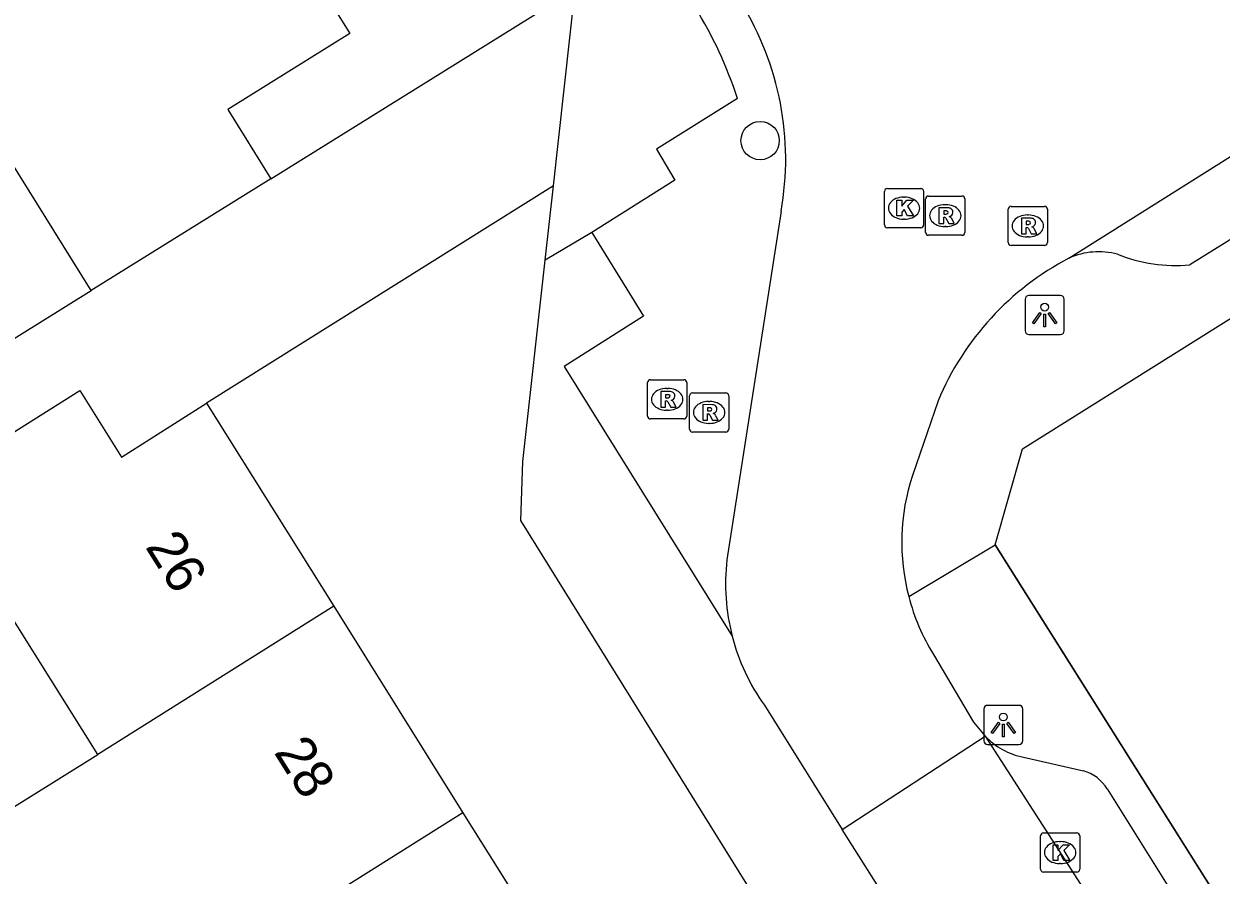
# Model space of a CAD drawing. Extents: x 159353 to 160616, y 385893 to 387321.
# Drawn here: x 159651.72 to 159682.26, y 386027.3 to 386049.01 of the extents above; entities that cross this region are included whole.
import ezdxf

# ---------------------------------------------------------------- set-up
doc = ezdxf.new("R2010")
doc.units = 0
for name, color, linetype in [('IMGEO_Boom', 7, 'Continuous'), ('IMGEO_Kolk', 7, 'Continuous'), ('IMGEO_Lichtpunt', 7, 'Continuous'), ('IMGEO_Muur', 7, 'Continuous'), ('IMGEO_Pand', 7, 'Continuous'), ('IMGEO_Pand_nummerreeks', 7, 'Continuous'), ('IMGEO_Rijbaan_lokaal_open', 7, 'Continuous'), ('IMGEO_Rioolput', 7, 'Continuous'), ('IMGEO_Voetpad_open', 7, 'Continuous')]:
    doc.layers.add(name, color=color, linetype=linetype)

msp = doc.modelspace()

# ---------------------------------------------------------------- linework, layer by layer
at = {"layer": 'IMGEO_Boom'}
msp.add_circle((159670.504, 386046.035), 0.489, dxfattribs=at)
at = {"layer": 'IMGEO_Kolk'}
for p, q in [((159673.749, 386044.813), (159674.601, 386044.813)), ((159673.674, 386043.887), (159673.674, 386044.739)), ((159674.162, 386044.593), (159674.187, 386044.593)), ((159674.675, 386044.739), (159674.675, 386043.887)), ((159674.185, 386044.033), (159674.16, 386044.033)), ((159674.601, 386043.813), (159673.749, 386043.813)), ((159677.656, 386027.449), (159677.656, 386028.301)), ((159677.731, 386028.375), (159678.583, 386028.375)), ((159678.657, 386028.301), (159678.657, 386027.449)), ((159678.144, 386028.155), (159678.169, 386028.155)), ((159678.583, 386027.375), (159677.731, 386027.375)), ((159678.167, 386027.595), (159678.142, 386027.595))]:
    msp.add_line(p, q, dxfattribs=at)
for points in [[(159673.749, 386044.813), (159674.601, 386044.813)], [(159673.674, 386043.887), (159673.674, 386044.739)], [(159673.995, 386044.513), (159674.118, 386044.513), (159674.118, 386044.362), (159674.248, 386044.513), (159674.412, 386044.513), (159674.266, 386044.362), (159674.419, 386044.113), (159674.267, 386044.113), (159674.182, 386044.277), (159674.118, 386044.21), (159674.118, 386044.113), (159673.995, 386044.113), (159673.995, 386044.513)], [(159674.675, 386044.739), (159674.675, 386043.887)], [(159674.601, 386043.813), (159673.749, 386043.813)], [(159677.656, 386027.449), (159677.656, 386028.301)], [(159677.731, 386028.375), (159678.583, 386028.375)], [(159678.657, 386028.301), (159678.657, 386027.449)], [(159677.977, 386028.075), (159678.1, 386028.075), (159678.1, 386027.924), (159678.23, 386028.075), (159678.394, 386028.075), (159678.248, 386027.924), (159678.401, 386027.675), (159678.249, 386027.675), (159678.164, 386027.839), (159678.1, 386027.772), (159678.1, 386027.675), (159677.977, 386027.675), (159677.977, 386028.075)], [(159678.583, 386027.375), (159677.731, 386027.375)]]:
    msp.add_lwpolyline(points, dxfattribs=at)
for centre, start, end in [((159673.751, 386044.737), 91.552, 178.448), ((159673.751, 386044.737), 91.552, 178.448), ((159674.599, 386044.737), 1.552, 88.448), ((159674.599, 386044.737), 1.552, 88.448), ((159673.751, 386043.889), 181.552, 268.448), ((159673.751, 386043.889), 181.552, 268.448), ((159674.599, 386043.889), 271.552, 358.448), ((159674.599, 386043.889), 271.552, 358.448), ((159677.733, 386028.299), 91.552, 178.448), ((159677.733, 386028.299), 91.552, 178.448), ((159678.581, 386028.299), 1.552, 88.448), ((159678.581, 386028.299), 1.552, 88.448), ((159677.733, 386027.451), 181.552, 268.448), ((159677.733, 386027.451), 181.552, 268.448), ((159678.581, 386027.451), 271.552, 358.448), ((159678.581, 386027.451), 271.552, 358.448)]:
    msp.add_arc(centre, 0.0765, start, end, dxfattribs=at)
for centre, major_axis, ratio, start_param, end_param in [((159674.161, 386044.313), (-0.387, 0.002), 0.722429, 4.712389, 7.853982), ((159674.186, 386044.313), (-0.39, 0.002), 0.717154, 1.570796, 4.712389), ((159678.143, 386027.875), (-0.387, 0.002), 0.722429, 4.712389, 7.853982), ((159678.168, 386027.875), (-0.39, 0.002), 0.717154, 1.570796, 4.712389)]:
    msp.add_ellipse(centre, major_axis=major_axis, ratio=ratio, start_param=start_param, end_param=end_param, dxfattribs=at)
at = {"layer": 'IMGEO_Lichtpunt'}
for p, q in [((159678.166, 386042.085), (159677.358, 386042.085)), ((159678.166, 386042.085), (159677.358, 386042.085)), ((159677.264, 386041.99), (159677.264, 386041.183)), ((159677.264, 386041.99), (159677.264, 386041.183)), ((159678.26, 386041.183), (159678.26, 386041.99)), ((159678.26, 386041.183), (159678.26, 386041.99)), ((159677.358, 386041.089), (159678.166, 386041.089)), ((159677.358, 386041.089), (159678.166, 386041.089)), ((159677.111, 386031.63), (159676.303, 386031.63)), ((159677.111, 386031.63), (159676.303, 386031.63)), ((159676.209, 386031.535), (159676.209, 386030.728)), ((159676.209, 386031.535), (159676.209, 386030.728)), ((159677.205, 386030.728), (159677.205, 386031.535)), ((159677.205, 386030.728), (159677.205, 386031.535)), ((159676.303, 386030.634), (159677.111, 386030.634)), ((159676.303, 386030.634), (159677.111, 386030.634))]:
    msp.add_line(p, q, dxfattribs=at)
for points in [[(159677.638, 386041.654), (159677.677, 386041.626), (159677.489, 386041.364), (159677.451, 386041.391), (159677.638, 386041.654)], [(159677.74, 386041.606), (159677.787, 386041.606), (159677.787, 386041.284), (159677.74, 386041.284), (159677.74, 386041.606)], [(159677.85, 386041.626), (159677.888, 386041.653), (159678.075, 386041.391), (159678.036, 386041.363), (159677.85, 386041.626)], [(159676.583, 386031.199), (159676.622, 386031.171), (159676.434, 386030.909), (159676.396, 386030.936), (159676.583, 386031.199)], [(159676.685, 386031.151), (159676.732, 386031.151), (159676.732, 386030.829), (159676.685, 386030.829), (159676.685, 386031.151)], [(159676.795, 386031.171), (159676.833, 386031.198), (159677.02, 386030.936), (159676.981, 386030.908), (159676.795, 386031.171)]]:
    msp.add_lwpolyline(points, dxfattribs=at)
for centre in [(159677.763, 386041.788), (159676.708, 386031.333)]:
    msp.add_circle(centre, 0.0994, dxfattribs=at)
for centre, start, end in [((159677.358, 386041.99), 90, 180), ((159677.358, 386041.99), 90, 180), ((159678.166, 386041.99), 0, 90), ((159678.166, 386041.99), 0, 90), ((159677.358, 386041.183), 180, 270), ((159677.358, 386041.183), 180, 270), ((159678.166, 386041.183), 270, 0), ((159678.166, 386041.183), 270, 360), ((159676.303, 386031.535), 90, 180), ((159676.303, 386031.535), 90, 180), ((159677.111, 386031.535), 0, 90), ((159677.111, 386031.535), 0, 90), ((159676.303, 386030.728), 180, 270), ((159676.303, 386030.728), 180, 270), ((159677.111, 386030.728), 270, 0), ((159677.111, 386030.728), 270, 360)]:
    msp.add_arc(centre, 0.0946, start, end, dxfattribs=at)
at = {"layer": 'IMGEO_Muur'}
msp.add_lwpolyline([(159676.499, 386035.726), (159692.838, 386009.794)], dxfattribs=at)
at = {"layer": 'IMGEO_Pand'}
for points in [[(159656.924, 386053.763), (159660.035, 386048.768), (159656.92, 386046.828), (159658.02, 386045.063)], [(159653.436, 386042.209), (159649.228, 386048.967)], [(159658.02, 386045.063), (159653.436, 386042.209)], [(159649.294, 386037.237), (159653.146, 386039.658), (159654.21, 386037.964), (159656.379, 386039.338)], [(159656.379, 386039.338), (159659.625, 386034.156)], [(159653.609, 386030.374), (159650.359, 386035.544), (159649.294, 386037.237)], [(159659.625, 386034.156), (159653.609, 386030.374)], [(159659.625, 386034.156), (159662.923, 386028.89)], [(159648.826, 386027.399), (159653.609, 386030.374)], [(159662.923, 386028.89), (159656.916, 386025.112), (159653.88, 386023.203)], [(159662.923, 386028.89), (159666.088, 386023.836)]]:
    msp.add_lwpolyline(points, dxfattribs=at)
at = {"layer": 'IMGEO_Rijbaan_lokaal_open'}
for points in [[(159678.382, 386043.037), (159686.194, 386047.956)], [(159671.038, 386044.235), (159669.657, 386035.343)], [(159675.043, 386039.396), (159674.391, 386037.496)], [(159674.928, 386032.924), (159675.949, 386031.202), (159676.243, 386030.847)], [(159670.612, 386031.633), (159672.6, 386028.467)], [(159672.6, 386028.467), (159676.243, 386030.847)], [(159676.243, 386030.847), (159688.08, 386012.469)], [(159676.012, 386023.063), (159672.6, 386028.467)]]:
    msp.add_lwpolyline(points, dxfattribs=at)
for centre, radius, start, end in [((159663.605, 386045.565), 7.551, 349.8541, 31.8521), ((159681.753, 386036.594), 7.271, 117.6176, 157.3373), ((159679.567, 386035.786), 5.451, 161.7188, 194.6875), ((159674.943, 386034.728), 5.322, 173.3631, 194.5494), ((159679.547, 386035.779), 5.43, 194.6635, 211.715), ((159674.998, 386034.749), 5.381, 194.6212, 215.3912)]:
    msp.add_arc(centre, radius, start, end, dxfattribs=at)
at = {"layer": 'IMGEO_Rioolput'}
for p, q in [((159674.726, 386043.696), (159674.726, 386044.548)), ((159674.801, 386044.622), (159675.653, 386044.622)), ((159675.727, 386044.548), (159675.727, 386043.696)), ((159675.214, 386044.402), (159675.239, 386044.402)), ((159676.831, 386043.433), (159676.831, 386044.285)), ((159676.906, 386044.359), (159677.758, 386044.359)), ((159677.319, 386044.139), (159677.344, 386044.139)), ((159677.832, 386044.285), (159677.832, 386043.433)), ((159675.237, 386043.842), (159675.212, 386043.842)), ((159675.653, 386043.622), (159674.801, 386043.622)), ((159677.342, 386043.579), (159677.317, 386043.579)), ((159677.758, 386043.359), (159676.906, 386043.359)), ((159667.632, 386039.01), (159667.632, 386039.862)), ((159667.707, 386039.936), (159668.559, 386039.936)), ((159668.633, 386039.862), (159668.633, 386039.01)), ((159668.12, 386039.716), (159668.145, 386039.716)), ((159668.777, 386039.602), (159669.629, 386039.602)), ((159668.702, 386038.676), (159668.702, 386039.528)), ((159669.19, 386039.382), (159669.215, 386039.382)), ((159669.703, 386039.528), (159669.703, 386038.676)), ((159668.143, 386039.156), (159668.118, 386039.156)), ((159668.559, 386038.936), (159667.707, 386038.936)), ((159669.213, 386038.822), (159669.188, 386038.822)), ((159669.629, 386038.602), (159668.777, 386038.602))]:
    msp.add_line(p, q, dxfattribs=at)
for points in [[(159674.726, 386043.696), (159674.726, 386044.548)], [(159674.801, 386044.622), (159675.653, 386044.622)], [(159675.727, 386044.548), (159675.727, 386043.696)], [(159675.315, 386044.32), (159675.063, 386044.322), (159675.063, 386043.922)], [(159675.241, 386044.241), (159675.187, 386044.241), (159675.187, 386044.16)], [(159675.187, 386044.16), (159675.239, 386044.16)], [(159676.831, 386043.433), (159676.831, 386044.285)], [(159676.906, 386044.359), (159677.758, 386044.359)], [(159677.832, 386044.285), (159677.832, 386043.433)], [(159675.063, 386043.922), (159675.187, 386043.922), (159675.187, 386044.084), (159675.198, 386044.084)], [(159675.245, 386044.055), (159675.316, 386043.922), (159675.456, 386043.922), (159675.391, 386044.048)], [(159677.42, 386044.057), (159677.168, 386044.059), (159677.168, 386043.659)], [(159677.346, 386043.978), (159677.292, 386043.978), (159677.292, 386043.897)], [(159677.292, 386043.897), (159677.344, 386043.897)], [(159675.653, 386043.622), (159674.801, 386043.622)], [(159677.168, 386043.659), (159677.292, 386043.659), (159677.292, 386043.821), (159677.303, 386043.821)], [(159677.35, 386043.792), (159677.421, 386043.659), (159677.561, 386043.659), (159677.496, 386043.785)], [(159677.758, 386043.359), (159676.906, 386043.359)], [(159667.632, 386039.01), (159667.632, 386039.862)], [(159667.707, 386039.936), (159668.559, 386039.936)], [(159668.633, 386039.862), (159668.633, 386039.01)], [(159668.221, 386039.634), (159667.969, 386039.636), (159667.969, 386039.236)], [(159668.147, 386039.555), (159668.093, 386039.555), (159668.093, 386039.474)], [(159668.777, 386039.602), (159669.629, 386039.602)], [(159667.969, 386039.236), (159668.093, 386039.236), (159668.093, 386039.398), (159668.104, 386039.398)], [(159668.093, 386039.474), (159668.145, 386039.474)], [(159668.151, 386039.369), (159668.222, 386039.236), (159668.362, 386039.236), (159668.297, 386039.362)], [(159668.702, 386038.676), (159668.702, 386039.528)], [(159669.291, 386039.3), (159669.039, 386039.302), (159669.039, 386038.902)], [(159669.703, 386039.528), (159669.703, 386038.676)], [(159669.039, 386038.902), (159669.163, 386038.902), (159669.163, 386039.064), (159669.174, 386039.064)], [(159669.217, 386039.221), (159669.163, 386039.221), (159669.163, 386039.14)], [(159669.163, 386039.14), (159669.215, 386039.14)], [(159669.221, 386039.035), (159669.292, 386038.902), (159669.432, 386038.902), (159669.367, 386039.028)], [(159668.559, 386038.936), (159667.707, 386038.936)], [(159669.629, 386038.602), (159668.777, 386038.602)]]:
    msp.add_lwpolyline(points, dxfattribs=at)
for centre, radius, start, end in [((159674.803, 386044.546), 0.0765, 91.552, 178.448), ((159674.803, 386044.546), 0.0765, 91.552, 178.448), ((159675.651, 386044.546), 0.0765, 1.552, 88.448), ((159675.651, 386044.546), 0.0765, 1.552, 88.448), ((159675.223, 386044.349), 0.19, 274.7715, 282.9687), ((159675.247, 386044.145), 0.0964, 77.0061, 93.1865), ((159675.261, 386044.202), 0.0378, 276.6634, 79.6772), ((159675.314, 386044.21), 0.109, 350.3612, 89.416), ((159675.312, 386044.21), 0.112, 277.5842, 350.9817), ((159676.908, 386044.283), 0.0765, 91.552, 178.448), ((159676.908, 386044.283), 0.0765, 91.552, 178.448), ((159677.756, 386044.283), 0.0765, 1.552, 88.448), ((159677.756, 386044.283), 0.0765, 1.552, 88.448), ((159675.197, 386044.031), 0.0533, 26.0293, 88.6989), ((159675.296, 386043.995), 0.108, 29.5134, 73.7905), ((159677.328, 386044.086), 0.19, 274.7715, 282.9687), ((159677.352, 386043.882), 0.0964, 77.0061, 93.1865), ((159677.366, 386043.939), 0.0378, 276.6634, 79.6772), ((159677.419, 386043.947), 0.109, 350.3612, 89.416), ((159677.417, 386043.947), 0.112, 277.5842, 350.9817), ((159677.401, 386043.732), 0.108, 29.5134, 73.7905), ((159674.803, 386043.698), 0.0765, 181.552, 268.448), ((159674.803, 386043.698), 0.0765, 181.552, 268.448), ((159675.651, 386043.698), 0.0765, 271.552, 358.448), ((159675.651, 386043.698), 0.0765, 271.552, 358.448), ((159677.302, 386043.768), 0.0533, 26.0293, 88.6989), ((159676.908, 386043.435), 0.0765, 181.552, 268.448), ((159676.908, 386043.435), 0.0765, 181.552, 268.448), ((159677.756, 386043.435), 0.0765, 271.552, 358.448), ((159677.756, 386043.435), 0.0765, 271.552, 358.448), ((159667.709, 386039.86), 0.0765, 91.552, 178.448), ((159667.709, 386039.86), 0.0765, 91.552, 178.448), ((159668.557, 386039.86), 0.0765, 1.552, 88.448), ((159668.557, 386039.86), 0.0765, 1.552, 88.448), ((159668.153, 386039.459), 0.0964, 77.0061, 93.1865), ((159668.167, 386039.516), 0.0378, 276.6634, 79.6772), ((159668.22, 386039.524), 0.109, 350.3612, 89.416), ((159668.779, 386039.526), 0.0765, 91.552, 178.448), ((159668.779, 386039.526), 0.0765, 91.552, 178.448), ((159669.627, 386039.526), 0.0765, 1.552, 88.448), ((159669.627, 386039.526), 0.0765, 1.552, 88.448), ((159668.103, 386039.345), 0.0533, 26.0293, 88.6989), ((159668.129, 386039.663), 0.19, 274.7715, 282.9687), ((159668.218, 386039.524), 0.112, 277.5842, 350.9817), ((159668.202, 386039.309), 0.108, 29.5134, 73.7905), ((159669.29, 386039.19), 0.109, 350.3612, 89.416), ((159667.709, 386039.012), 0.0765, 181.552, 268.448), ((159667.709, 386039.012), 0.0765, 181.552, 268.448), ((159668.557, 386039.012), 0.0765, 271.552, 358.448), ((159668.557, 386039.012), 0.0765, 271.552, 358.448), ((159669.173, 386039.011), 0.0533, 26.0293, 88.6989), ((159669.199, 386039.329), 0.19, 274.7715, 282.9687), ((159669.223, 386039.125), 0.0964, 77.0061, 93.1865), ((159669.237, 386039.182), 0.0378, 276.6634, 79.6772), ((159669.288, 386039.19), 0.112, 277.5842, 350.9817), ((159669.272, 386038.975), 0.108, 29.5134, 73.7905), ((159668.779, 386038.678), 0.0765, 181.552, 268.448), ((159668.779, 386038.678), 0.0765, 181.552, 268.448), ((159669.627, 386038.678), 0.0765, 271.552, 358.448), ((159669.627, 386038.678), 0.0765, 271.552, 358.448)]:
    msp.add_arc(centre, radius, start, end, dxfattribs=at)
for centre, major_axis, ratio, start_param, end_param in [((159675.213, 386044.122), (-0.387, 0.002), 0.722429, 4.712389, 7.853982), ((159675.238, 386044.122), (-0.39, 0.002), 0.717154, 1.570796, 4.712389), ((159677.318, 386043.859), (-0.387, 0.002), 0.722429, 4.712389, 7.853982), ((159677.343, 386043.859), (-0.39, 0.002), 0.717154, 1.570796, 4.712389), ((159668.119, 386039.436), (-0.387, 0.002), 0.722429, 4.712389, 7.853982), ((159668.144, 386039.436), (-0.39, 0.002), 0.717154, 1.570796, 4.712389), ((159669.189, 386039.102), (-0.387, 0.002), 0.722429, 4.712389, 7.853982), ((159669.214, 386039.102), (-0.39, 0.002), 0.717154, 1.570796, 4.712389)]:
    msp.add_ellipse(centre, major_axis=major_axis, ratio=ratio, start_param=start_param, end_param=end_param, dxfattribs=at)
at = {"layer": 'IMGEO_Voetpad_open'}
for points in [[(159676.499, 386035.726), (159677.195, 386038.177), (159682.76, 386041.661), (159724.652, 386067.823)], [(159715.811, 386064.272), (159702.746, 386056.105), (159681.467, 386042.865)], [(159658.02, 386045.063), (159665.788, 386049.899)], [(159665.23, 386044.882), (159665.788, 386049.899)], [(159669.924, 386047.11), (159667.856, 386045.816), (159668.331, 386045.027), (159666.211, 386043.692)], [(159665.23, 386044.882), (159656.379, 386039.338)], [(159665.019, 386042.984), (159665.23, 386044.882)], [(159666.211, 386043.692), (159665.019, 386042.984)], [(159666.211, 386043.692), (159667.526, 386041.555), (159665.503, 386040.276), (159669.792, 386033.391)], [(159726.677, 385934.766), (159683.777, 386003.638), (159684.463, 386004.075), (159676.127, 386017.48), (159664.396, 386036.344), (159664.447, 386037.85), (159665.019, 386042.984)], [(159638.662, 386039.708), (159641.668, 386034.881), (159653.436, 386042.209)], [(159674.294, 386034.404), (159676.499, 386035.726)], [(159693.588, 386010.224), (159692.861, 386009.756), (159676.499, 386035.726)], [(159677.22, 386030.307), (159678.751, 386029.956)], [(159679.356, 386029.499), (159688.07, 386015.556)]]:
    msp.add_lwpolyline(points, dxfattribs=at)
for centre, radius, start, end in [((159660.275, 386044.036), 10.126, 17.6727, 32.1934), ((159679.137, 386041.369), 1.831, 74.7207, 114.3387), ((159681.107, 386046.862), 4.013, 248.2307, 275.1446), ((159677.576, 386032.105), 1.832, 223.336, 258.8041), ((159678.504, 386029), 0.987, 30.3488, 75.5185)]:
    msp.add_arc(centre, radius, start, end, dxfattribs=at)

# ---------------------------------------------------------------- texts
at = {"layer": 'IMGEO_Pand_nummerreeks'}
for s, rotation, p in [('26', 302.0594, (159654.802, 386035.677)), ('28', 302.0568, (159658.084, 386030.436))]:
    msp.add_text(s, height=1, rotation=rotation, dxfattribs=at).set_placement(p)

doc.saveas('drawing.dxf')
